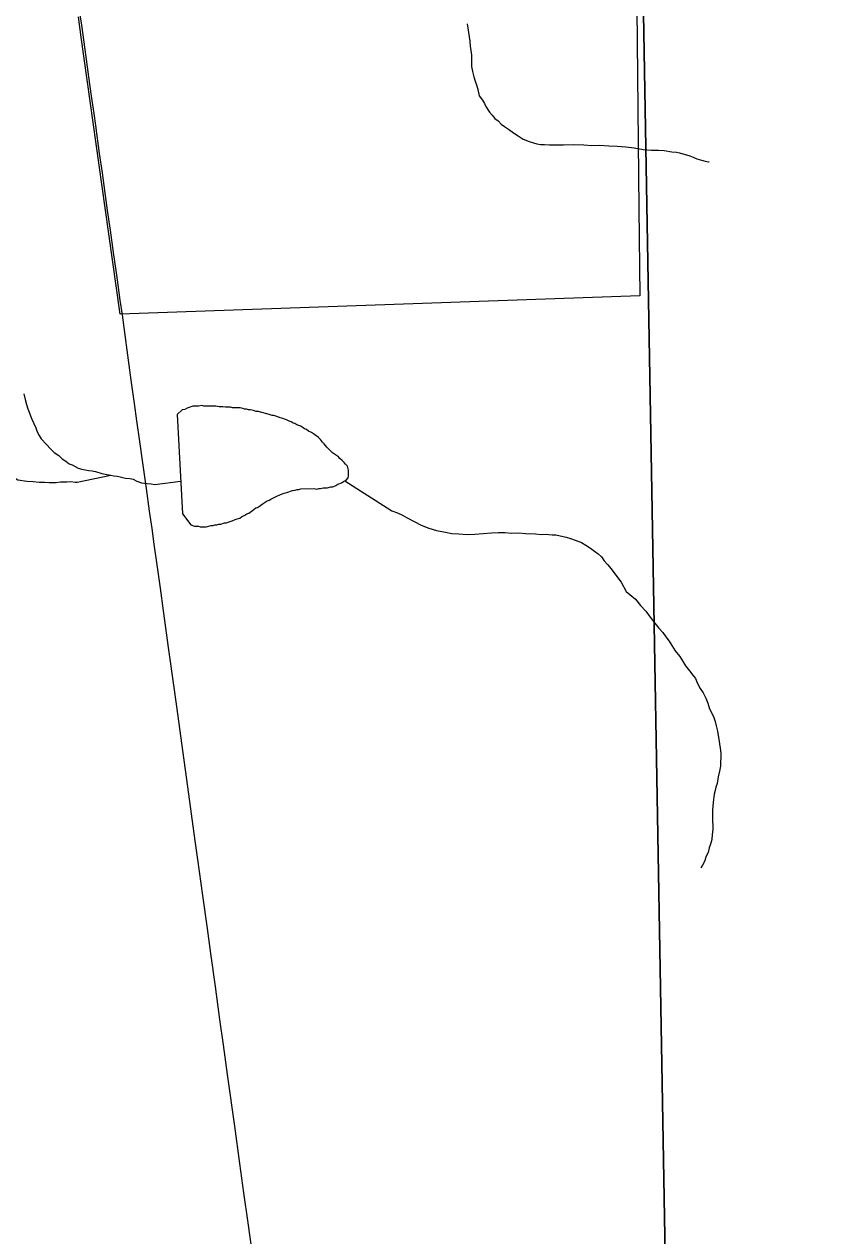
# Model space of a CAD drawing. Extents: x 103424 to 286016, y 38711 to 110967.
# Drawn here: x 146715 to 149253, y 88701 to 92537 of the extents above; entities that cross this region are included whole.
import ezdxf

# ---------------------------------------------------------------- set-up
doc = ezdxf.new("R2010")
doc.units = 0
for name, color, linetype in [('GM_X_Corporation', 7, 'Continuous'), ('GM_X_Minor_Lake', 7, 'Continuous'), ('GM_X_Minor_River', 7, 'Continuous'), ('GM_X_State_Route', 7, 'Continuous')]:
    doc.layers.add(name, color=color, linetype=linetype)

msp = doc.modelspace()

# ---------------------------------------------------------------- linework, layer by layer
at = {"layer": 'GM_X_Corporation'}
for points in [[(151578, 71707.7), (149073.5, 71652), (149049.8, 72895.7), (149033.9, 73732.6), (149033.8, 73736.5), (149015.8, 74683.5), (148898.5, 79790.5), (148833, 83560.2), (148595.4, 97226.9), (148594.2, 97294.7), (158050.5, 97608.1)], [(133864.7, 96896.9), (134160.1, 96903.7), (134428.7, 96909.8), (134521, 96911.4), (134811.5, 96916.5), (135855.2, 96940.7), (137335.3, 96972.9), (137876.9, 96984.5), (138414.7, 96996.6), (138695.1, 97004.2), (138975.4, 97011.8), (139429.1, 97024), (139728.9, 97032.9), (143874.9, 97133.2), (145163.5, 97184.6), (148487, 97291.3), (148594.2, 97294.7), (148595.4, 97226.9), (148833, 83560.2)], [(148655.1, 92585.2), (148661.5, 91953.6), (148664.4, 91676.5), (147018.3, 91619.1), (146971.2, 91955.4), (146895.4, 92495.6), (146886.6, 92560.4)]]:
    msp.add_lwpolyline(points, dxfattribs=at)
at = {"layer": 'GM_X_Minor_Lake'}
msp.add_line((147198.8, 91301.3), (147215.8, 90986.3), dxfattribs=at)
for points in [[(147337, 90954.4), (147349.1, 90958.5), (147355.1, 90958.5), (147361.2, 90960.5), (147373.3, 90964.6), (147383.4, 90968.7), (147389.4, 90970.7), (147397.5, 90972.8), (147403.5, 90976.8), (147413.6, 90982.9), (147419.7, 90987), (147425.7, 90989), (147437.8, 90997.2), (147447.9, 91005.3), (147453.9, 91007.3), (147460, 91011.4), (147468, 91017.5), (147478.1, 91023.5), (147484.1, 91027.6), (147490.2, 91029.6), (147496.2, 91033.7), (147512.4, 91041.8), (147526.5, 91047.9), (147538.6, 91052), (147546.6, 91054.1), (147564.8, 91060.2), (147572.8, 91062.2), (147578.9, 91064.3), (147585, 91064.3), (147591, 91066.3), (147633.4, 91066.5), (147641.5, 91064.5), (147647.5, 91066.5), (147653.6, 91066.6), (147661.6, 91068.6), (147673.8, 91068.6), (147685.9, 91072.7), (147691.9, 91072.7), (147702, 91076.8), (147708, 91080.9), (147720.1, 91085), (147726.2, 91089), (147734.2, 91093.1), (147740.3, 91101.2), (147742.3, 91107.3), (147742.2, 91125.4), (147738.2, 91137.5), (147732.1, 91143.6), (147728.1, 91149.6), (147722, 91155.6), (147713.9, 91161.7), (147709.8, 91167.7), (147691.6, 91179.8), (147673.4, 91197.9), (147665.3, 91208), (147659.2, 91214), (147653.2, 91222.1), (147647.1, 91228.1), (147630.9, 91240.2), (147624.9, 91244.2), (147614.7, 91248.2), (147608.7, 91254.2), (147602.6, 91256.2), (147590.5, 91264.3), (147578.4, 91268.3), (147572.3, 91272.3), (147566.2, 91274.3), (147560.2, 91278.3), (147554.1, 91280.3), (147546, 91284.3), (147533.9, 91288.3), (147525.8, 91290.3), (147517.7, 91294.3), (147505.6, 91298.3), (147499.6, 91298.3), (147487.4, 91302.3), (147463.2, 91308.3), (147457.1, 91310.3), (147449.1, 91310.2), (147441, 91314.2), (147430.9, 91316.2), (147424.8, 91316.2), (147418.8, 91318.2), (147412.7, 91318.2), (147406.7, 91320.2), (147398.6, 91322.2), (147374.4, 91322.1), (147368.3, 91324.1), (147352.1, 91324), (147344.1, 91326), (147332, 91326), (147321.9, 91328), (147309.8, 91327.9), (147283.5, 91327.8), (147277.5, 91329.8), (147267.4, 91327.8), (147249.2, 91327.7), (147231, 91321.6), (147223, 91317.5), (147214.9, 91315.5), (147198.8, 91301.3)], [(147215.8, 90986.3), (147242.1, 90952), (147254.3, 90948.1), (147260.3, 90948.1), (147266.4, 90948.1), (147272.4, 90946.1), (147290.6, 90946.1), (147306.7, 90950.2), (147312.8, 90950.3), (147318.8, 90952.3), (147324.9, 90952.3), (147330.9, 90954.4), (147337, 90954.4)]]:
    msp.add_lwpolyline(points, dxfattribs=at)
at = {"layer": 'GM_X_Minor_River'}
for points in [[(148117.3, 92537.7), (148126.4, 92483.4), (148126.7, 92467.2), (148128.9, 92453.1), (148131.2, 92439), (148131.5, 92420.8), (148131.9, 92402.6), (148134.2, 92386.5), (148138.5, 92370.4), (148142.8, 92356.4), (148147, 92344.3), (148151.3, 92330.3), (148155.7, 92310.1), (148166.1, 92296.2), (148172.3, 92286.2), (148176.5, 92276.2), (148188.9, 92258.2), (148197.2, 92248.3), (148205.4, 92238.3), (148215.7, 92230.4), (148225.9, 92220.5), (148236.2, 92212.6), (148248.4, 92204.7), (148264.8, 92192.9), (148279.1, 92183), (148295.4, 92173.2), (148313.7, 92165.5), (148327.9, 92161.7), (148338, 92157.9), (148350.2, 92156), (148362.3, 92156.3), (148378.4, 92154.5), (148398.6, 92154.9), (148422.8, 92155.3), (148453.1, 92155.9), (148487.4, 92154.5), (148511.6, 92152.9), (148537.9, 92153.3), (148566.1, 92151.8), (148592.4, 92150.3), (148620.7, 92148.8), (148647, 92145.2), (148675.3, 92139.6), (148701.6, 92138.1), (148723.8, 92138.5), (148742, 92136.8), (148766.2, 92133.2), (148780.4, 92131.4), (148790.5, 92129.6), (148823, 92120.1), (148833.1, 92116.2), (148845.4, 92110.4), (148859.5, 92106.6), (148871.7, 92102.8), (148881.8, 92100.9), (148883.9, 92101)], [(146713.8, 91367), (146718.1, 91348.9), (146722.4, 91332.8), (146726.7, 91318.8), (146730.9, 91308.7), (146735.2, 91296.7), (146739.4, 91286.7), (146745.7, 91272.6), (146752, 91258.6), (146756.3, 91246.6), (146762.5, 91234.5), (146768.8, 91224.6), (146785.2, 91206.7), (146797.6, 91192.7), (146809.9, 91180.8), (146824.2, 91171), (146834.5, 91161.1), (146846.7, 91153.2), (146857, 91145.3), (146867.1, 91141.5), (146885.5, 91131.7), (146897.6, 91127.9), (146907.7, 91126), (146919.9, 91124.2), (146930, 91122.4), (146940.1, 91120.5), (146960.4, 91114.9), (146976.6, 91111.1), (146988.8, 91109.3), (146998.9, 91107.5), (147009, 91105.6), (147019.1, 91103.8), (147035.3, 91100), (147049.5, 91098.3), (147059.6, 91096.4), (147071.8, 91090.6), (147086.1, 91084.8), (147104.3, 91083.1), (147116.4, 91081.3), (147128.5, 91079.5), (147210.2, 91090.2)], [(146614.7, 91144.5), (146694.4, 91093.9), (146722.8, 91090.4), (146743, 91088.7), (146763.2, 91087.1), (146779.3, 91087.4), (146793.5, 91085.6), (146805.6, 91085.8), (146815.7, 91086), (146829.7, 91088.3), (146839.8, 91088.5), (146849.9, 91088.6), (146862, 91088.9), (146876.2, 91087.1), (146882.2, 91087.2), (146988.8, 91109.3)], [(147730.1, 91091), (147864.3, 91005.8), (147878.6, 90996), (147896.9, 90990.3), (147913.2, 90982.5), (147927.4, 90974.6), (147949.8, 90962.9), (147972.3, 90951.2), (147996.6, 90941.5), (148021, 90933.9), (148049.3, 90928.3), (148069.6, 90924.7), (148091.8, 90923), (148118.1, 90921.5), (148142.3, 90921.9), (148168.5, 90924.4), (148194.7, 90926.9), (148216.8, 90927.3), (148237, 90927.7), (148259.2, 90926), (148281.4, 90926.4), (148303.6, 90924.8), (148333.9, 90923.4), (148352.1, 90921.7), (148366.3, 90921.9), (148386.5, 90920.3), (148398.6, 90920.5), (148431, 90913), (148445.2, 90909.2), (148459.4, 90903.4), (148479.7, 90895.7), (148494, 90887.8), (148508.3, 90878), (148520.6, 90868.1), (148532.8, 90860.3), (148543.1, 90850.3), (148551.4, 90838.4), (148561.7, 90826.4), (148574, 90812.5), (148588.5, 90792.6), (148605, 90770.6), (148621.7, 90740.6), (148650.4, 90716.9), (148666.9, 90697), (148683.4, 90679.1), (148697.8, 90659.2), (148712.3, 90641.2), (148724.7, 90625.3), (148737, 90611.4), (148747.4, 90597.4), (148757.7, 90583.5), (148766, 90569.5), (148776.4, 90553.5), (148790.9, 90535.6), (148799.2, 90521.6), (148809.6, 90505.6), (148822, 90489.7), (148832.3, 90475.7), (148840.5, 90465.8), (148846.9, 90449.7), (148855.2, 90433.7), (148865.6, 90419.7), (148873.9, 90403.7), (148880.3, 90387.7), (148884.7, 90369.6), (148895.1, 90351.6), (148899.3, 90341.6), (148903.5, 90329.5), (148905.8, 90315.4), (148910.1, 90299.3), (148912.4, 90285.2), (148914.6, 90273.1), (148916.9, 90259), (148919.2, 90244.9), (148921.5, 90228.8), (148920.2, 90188.4), (148916.4, 90172.2), (148912.7, 90153.9), (148909.1, 90133.6), (148905.2, 90121.4), (148903.4, 90111.3), (148899.6, 90099.1), (148897.9, 90082.9), (148896.2, 90062.7), (148894.5, 90046.5), (148894.8, 90028.3), (148895.1, 90014.2), (148895.3, 90000.1), (148895.5, 89987.9), (148893.8, 89971.7), (148892.1, 89955.5), (148888.3, 89941.3), (148884.5, 89929.1), (148880.7, 89914.9), (148874.9, 89902.7), (148869.1, 89886.4), (148863.3, 89874.2)], [(148863.3, 89874.2), (148857.4, 89866)]]:
    msp.add_lwpolyline(points, dxfattribs=at)
at = {"layer": 'GM_X_State_Route'}
for points in [[(146936, 92254.1), (146928.4, 92308.8), (146919.7, 92370.5), (146907.7, 92456.6), (146897, 92533.8), (146886.3, 92598.9), (146876.6, 92657.8)], [(147009.8, 91727.6), (147006.9, 91749.2), (146997.7, 91814.3), (146987.8, 91884.6), (146979, 91947), (146970, 92010.8), (146962.3, 92065.9), (146953.6, 92127.9), (146941.3, 92215.8), (146936, 92254.1)], [(147025.7, 91616.5), (147018.5, 91662.8), (147009.8, 91727.6)], [(147437.3, 88643.9), (147423.6, 88742.6), (147410.5, 88837.8), (147397.7, 88930.2), (147381.4, 89048.5), (147358.8, 89211.6), (147345.8, 89306), (147334.7, 89385.8), (147320.3, 89490.4), (147305.8, 89595), (147294.9, 89673.7), (147280.4, 89778.8), (147264.7, 89892.6), (147256.5, 89951.6), (147244.7, 90037), (147230.3, 90145.3), (147217.5, 90237.5), (147202.4, 90346), (147189.7, 90437.2), (147173.2, 90555.8), (147156.1, 90679.3), (147146, 90751.8), (147135.7, 90825.6), (147126.8, 90890.4), (147119.8, 90940.6), (147112.1, 90995.6), (147102.1, 91066.6), (147089.7, 91155.4), (147081.2, 91215.4), (147072, 91281.1), (147064.2, 91336.5), (147053.9, 91410.2), (147043.1, 91488.9), (147033.3, 91560.9), (147025.7, 91616.5)]]:
    msp.add_lwpolyline(points, dxfattribs=at)

doc.saveas('drawing.dxf')
